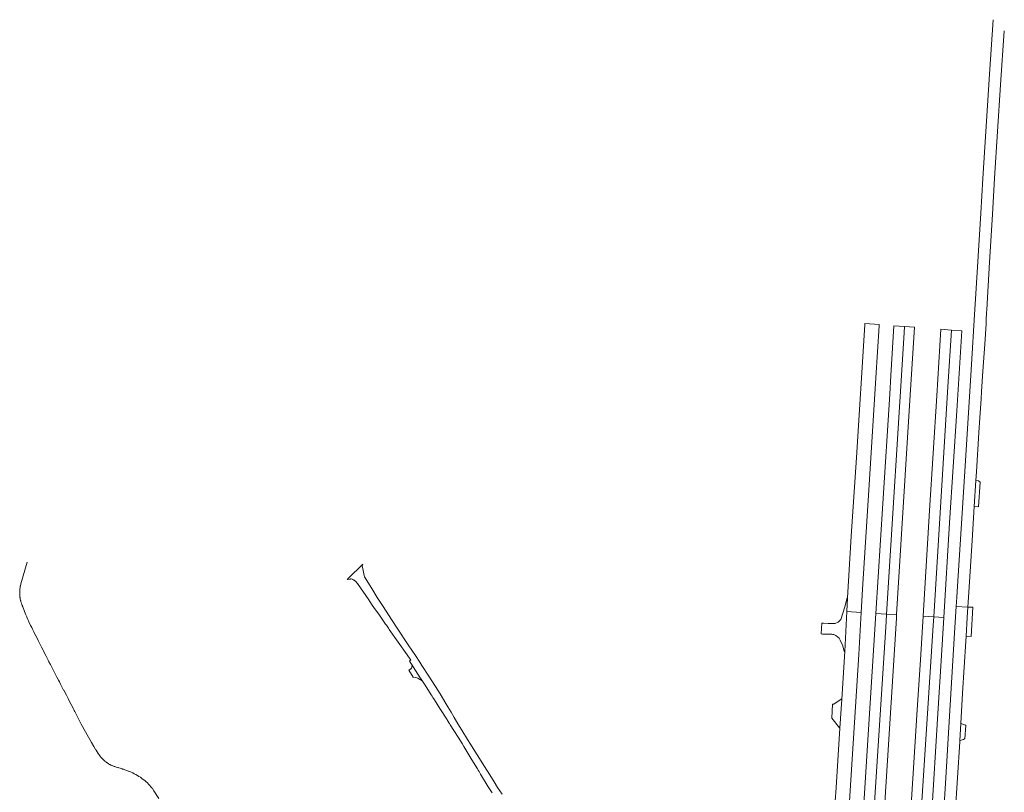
# Model space of a CAD drawing. Header units: metres. Extents: x 152391 to 157968, y 462336 to 467280.
# Tile 556 of 656: x 157124.12 to 157127.52, y 462645.5 to 462648.17. Entities that reach past the tile are written whole.
import ezdxf

# ---------------------------------------------------------------- set-up
doc = ezdxf.new("R2010")
doc.units = ezdxf.units.M
doc.header["$LTSCALE"] = 0.75
for name, color, linetype, lineweight in [('B-WE-VH-VERHARDING_ASFALT-GV', 251, 'Continuous', 18), ('B-WE-VH-VERHARDING_FUNDERING_ZAND-GV', 251, 'Continuous', 18), ('B-WE-VH-VERHARDING_GESLOTEN-GV', 251, 'Continuous', 18), ('B-WE-VH-VERHARDING_OPEN-GV', 251, 'Continuous', 18), ('B-WE-VH-VERHARDING_SIERBESTRATING-GV', 251, 'Continuous', 18), ('B-WE-VH-VERHARDING_STRAATBAKSTEEN-GV', 251, 'Continuous', 18)]:
    doc.layers.add(name, color=color, linetype=linetype, lineweight=lineweight)

msp = doc.modelspace()

# ---------------------------------------------------------------- linework, layer by layer
at = {"layer": 'B-WE-VH-VERHARDING_ASFALT-GV'}
for points in [[(157127.4803, 462648.1689), (157127.4673, 462647.9805), (157127.4449, 462647.6198), (157127.4374, 462647.4999), (157127.4191, 462647.2021), (157127.4171, 462647.168), (157127.4047, 462646.9587), (157127.3843, 462646.6433), (157127.3665, 462646.3542), (157127.3561, 462646.1923), (157127.3548, 462646.1725), (157127.3527, 462646.1404), (157127.393, 462646.1378), (157127.3963, 462646.1898), (157127.4078, 462646.3682), (157127.415, 462646.4857), (157127.4205, 462646.5755), (157127.4223, 462646.6061), (157127.4309, 462646.7418), (157127.4341, 462646.7921), (157127.4382, 462646.8582), (157127.4399, 462646.8838), (157127.4447, 462646.954), (157127.4509, 462647.0467), (157127.4556, 462647.1171), (157127.4562, 462647.1317), (157127.4572, 462647.1552), (157127.4579, 462647.1664), (157127.4678, 462647.331), (157127.4778, 462647.4952), (157127.4847, 462647.6205), (157127.5059, 462647.9431), (157127.5187, 462648.13)], [(157125.7827, 462645.4907), (157125.7674, 462645.5145), (157125.7552, 462645.534), (157125.7403, 462645.5577), (157125.7218, 462645.5871), (157125.6963, 462645.6275), (157125.6888, 462645.6395), (157125.6736, 462645.6636), (157125.6634, 462645.6798), (157125.6435, 462645.7128), (157125.6302, 462645.7348), (157125.6173, 462645.7562), (157125.6063, 462645.7748), (157125.5954, 462645.7931), (157125.5851, 462645.8104), (157125.5851, 462645.8105), (157125.5718, 462645.8328), (157125.5625, 462645.8472), (157125.5292, 462645.8989), (157125.505, 462645.9362), (157125.498, 462645.9471), (157125.483, 462645.9703), (157125.4583, 462646.0075), (157125.4202, 462646.065), (157125.4026, 462646.0917), (157125.3693, 462646.143), (157125.3508, 462646.1715), (157125.3322, 462646.202), (157125.3076, 462646.2426), (157125.3063, 462646.2475), (157125.3048, 462646.253), (157125.3015, 462646.2702), (157125.2994, 462646.2811), (157125.3017, 462646.2867), (157125.2966, 462646.2817), (157125.2553, 462646.2414), (157125.2471, 462646.2334), (157125.2572, 462646.2351), (157125.2588, 462646.2354), (157125.2607, 462646.2352), (157125.2614, 462646.2352), (157125.2644, 462646.2343), (157125.2671, 462646.2331), (157125.2705, 462646.2315), (157125.2712, 462646.2309), (157125.2713, 462646.2309), (157125.2741, 462646.229), (157125.2757, 462646.2279), (157125.2762, 462646.2275), (157125.2832, 462646.2193), (157125.2833, 462646.2191), (157125.2834, 462646.219), (157125.2834, 462646.219), (157125.2835, 462646.219), (157125.3217, 462646.1627), (157125.3318, 462646.1483), (157125.342, 462646.1336), (157125.3562, 462646.1132), (157125.3797, 462646.0794), (157125.3802, 462646.0787), (157125.381, 462646.0776), (157125.3828, 462646.0751), (157125.3901, 462646.0647), (157125.3929, 462646.0607), (157125.4547, 462645.9727), (157125.4653, 462645.9576), (157125.467, 462645.9552), (157125.4653, 462645.9537), (157125.4626, 462645.9514), (157125.4718, 462645.9372), (157125.4753, 462645.9318), (157125.5001, 462645.8932), (157125.5011, 462645.8917), (157125.5055, 462645.8849), (157125.5074, 462645.882), (157125.5122, 462645.8745), (157125.5163, 462645.8682), (157125.5379, 462645.8342), (157125.5408, 462645.8296), (157125.5431, 462645.8259), (157125.5486, 462645.8173), (157125.5674, 462645.7877), (157125.5913, 462645.7505), (157125.5926, 462645.7484), (157125.6002, 462645.7366), (157125.6012, 462645.735), (157125.6037, 462645.7312), (157125.631, 462645.6886), (157125.6447, 462645.6659), (157125.6508, 462645.6559), (157125.6786, 462645.6099), (157125.6976, 462645.5784), (157125.6999, 462645.5745), (157125.703, 462645.5693), (157125.7081, 462645.5608), (157125.7348, 462645.5164), (157125.7487, 462645.4953)], [(157127.3493, 462645.4229), (157127.3644, 462645.6723), (157127.3646, 462645.6768), (157127.3682, 462645.7354), (157127.3745, 462645.8405), (157127.3854, 462646.0204), (157127.3866, 462646.0379), (157127.3907, 462646.1023), (157127.393, 462646.1378), (157127.3527, 462646.1404), (157127.3479, 462646.0677), (157127.3303, 462645.7805), (157127.3151, 462645.5277), (157127.2998, 462645.2714)]]:
    msp.add_lwpolyline(points, dxfattribs=at)
at = {"layer": 'B-WE-VH-VERHARDING_FUNDERING_ZAND-GV'}
msp.add_lwpolyline([(157124.5961, 462645.4767), (157124.5794, 462645.5027), (157124.5739, 462645.5103), (157124.5737, 462645.5106), (157124.5734, 462645.5109), (157124.5727, 462645.5119), (157124.5723, 462645.5124), (157124.572, 462645.5128), (157124.5712, 462645.5139), (157124.571, 462645.5142), (157124.5707, 462645.5146), (157124.5692, 462645.5166), (157124.5652, 462645.5213), (157124.5609, 462645.5257), (157124.5566, 462645.5301), (157124.5521, 462645.5343), (157124.5474, 462645.5383), (157124.5456, 462645.5398), (157124.545, 462645.5402), (157124.5444, 462645.5407), (157124.5426, 462645.5422), (157124.5377, 462645.5459), (157124.5347, 462645.548), (157124.5343, 462645.5483), (157124.5327, 462645.5494), (157124.5275, 462645.5528), (157124.5223, 462645.5559), (157124.5169, 462645.5589), (157124.5114, 462645.5618), (157124.5059, 462645.5644), (157124.498, 462645.5679), (157124.4917, 462645.5705), (157124.49, 462645.5712), (157124.482, 462645.5743), (157124.4786, 462645.5755), (157124.4739, 462645.5772), (157124.4709, 462645.5782), (157124.469, 462645.5788), (157124.4683, 462645.5791), (157124.4658, 462645.5799), (157124.4626, 462645.5809), (157124.4575, 462645.5824), (157124.4554, 462645.583), (157124.455, 462645.5831), (157124.4546, 462645.5832), (157124.4493, 462645.5847), (157124.4445, 462645.5863), (157124.4435, 462645.5866), (157124.4432, 462645.5867), (157124.4414, 462645.5874), (157124.4398, 462645.588), (157124.4352, 462645.5899), (157124.4351, 462645.59), (157124.4349, 462645.59), (157124.434, 462645.5905), (157124.4307, 462645.592), (157124.4296, 462645.5926), (157124.4295, 462645.5927), (157124.4294, 462645.5927), (157124.4286, 462645.5931), (157124.4279, 462645.5935), (157124.4265, 462645.5943), (157124.4263, 462645.5943), (157124.4226, 462645.5965), (157124.4224, 462645.5966), (157124.422, 462645.5969), (157124.422, 462645.5969), (157124.4214, 462645.5973), (157124.4208, 462645.5977), (157124.4179, 462645.5996), (157124.4163, 462645.6006), (157124.4158, 462645.601), (157124.4157, 462645.6011), (157124.4141, 462645.6022), (157124.4138, 462645.6025), (157124.4099, 462645.6055), (157124.4071, 462645.6079), (157124.4061, 462645.6088), (157124.4024, 462645.6122), (157124.4017, 462645.613), (157124.4016, 462645.6131), (157124.399, 462645.6157), (157124.3956, 462645.6194), (157124.3925, 462645.6233), (157124.3895, 462645.6273), (157124.3867, 462645.6314), (157124.383, 462645.6375), (157124.3793, 462645.6434), (157124.3781, 462645.6455), (157124.3779, 462645.6457), (157124.3717, 462645.6557), (157124.3632, 462645.6695), (157124.3575, 462645.6801), (157124.3489, 462645.6959), (157124.3429, 462645.707), (157124.3284, 462645.7337), (157124.3202, 462645.7495), (157124.3068, 462645.7752), (157124.3057, 462645.7772), (157124.3038, 462645.7808), (157124.3038, 462645.7809), (157124.3037, 462645.7811), (157124.302, 462645.7843), (157124.293, 462645.8017), (157124.289, 462645.8095), (157124.2827, 462645.8216), (157124.2768, 462645.833), (157124.2674, 462645.8512), (157124.2674, 462645.8512), (157124.2673, 462645.8513), (157124.2567, 462645.8718), (157124.2527, 462645.8796), (157124.2496, 462645.8855), (157124.2484, 462645.8878), (157124.2441, 462645.8959), (157124.2431, 462645.898), (157124.2428, 462645.8985), (157124.2289, 462645.9251), (157124.2213, 462645.9397), (157124.2213, 462645.9398), (157124.2164, 462645.9491), (157124.2134, 462645.9549), (157124.2054, 462645.9709), (157124.2053, 462645.9709), (157124.1977, 462645.9861), (157124.1976, 462645.9862), (157124.196, 462645.9893), (157124.1909, 462645.9995), (157124.1862, 462646.0088), (157124.1861, 462646.0089), (157124.1791, 462646.0229), (157124.179, 462646.023), (157124.1706, 462646.0397), (157124.1705, 462646.0397), (157124.164, 462646.0526), (157124.1594, 462646.0618), (157124.1593, 462646.0618), (157124.1592, 462646.0621), (157124.1568, 462646.0669), (157124.1549, 462646.0708), (157124.1531, 462646.0749), (157124.1474, 462646.0871), (157124.1474, 462646.0871), (157124.1457, 462646.0908), (157124.1435, 462646.0955), (157124.1398, 462646.1034), (157124.1397, 462646.1037), (157124.1396, 462646.1038), (157124.135, 462646.1138), (157124.1257, 462646.139), (157124.1254, 462646.1399), (157124.1253, 462646.14), (157124.1245, 462646.1424), (157124.1242, 462646.143), (157124.124, 462646.1437), (157124.123, 462646.1462), (157124.1227, 462646.147), (157124.1211, 462646.1516), (157124.1197, 462646.1563), (157124.1188, 462646.1598), (157124.1184, 462646.1611), (157124.1183, 462646.1616), (157124.1175, 462646.1657), (157124.1174, 462646.1659), (157124.1166, 462646.1708), (157124.1164, 462646.1722), (157124.1162, 462646.1741), (157124.116, 462646.1756), (157124.1157, 462646.1789), (157124.1156, 462646.1805), (157124.1156, 462646.1808), (157124.1154, 462646.1855), (157124.1153, 462646.1876), (157124.1153, 462646.1877), (157124.1153, 462646.1904), (157124.1155, 462646.1949), (157124.1155, 462646.195), (157124.1155, 462646.1953), (157124.1159, 462646.2002), (157124.116, 462646.2006), (157124.116, 462646.2008), (157124.1165, 462646.2051), (157124.1169, 462646.2073), (157124.1169, 462646.2077), (157124.1169, 462646.2078), (157124.1173, 462646.2099), (157124.1177, 462646.2114), (157124.1178, 462646.2116), (157124.1195, 462646.2178), (157124.1197, 462646.2184), (157124.1408, 462646.2935)], dxfattribs=at)
at = {"layer": 'B-WE-VH-VERHARDING_GESLOTEN-GV'}
for points in [[(157127.086, 462647.1149), (157127.0368, 462647.1187), (157127.0365, 462647.1136), (157127.0075, 462646.6549), (157126.9899, 462646.3835), (157126.9772, 462646.1699), (157126.9746, 462646.1223), (157127.024, 462646.1193), (157127.0287, 462646.1995), (157127.0514, 462646.5603), (157127.0742, 462646.9308), (157127.0858, 462647.1105)], [(157127.1266, 462646.9386), (157127.1226, 462646.8747), (157127.099, 462646.4967), (157127.0746, 462646.1162), (157127.1116, 462646.114), (157127.1727, 462647.0858), (157127.1741, 462647.1081), (157127.1372, 462647.1109)], [(157127.1464, 462646.1119), (157127.1915, 462646.8353), (157127.2086, 462647.1054), (157127.1741, 462647.1081), (157127.1727, 462647.0858), (157127.1116, 462646.114)], [(157127.2996, 462647.0983), (157127.2854, 462646.8679), (157127.2606, 462646.4722), (157127.2382, 462646.1063), (157127.2749, 462646.1041), (157127.3238, 462646.8996), (157127.3366, 462647.0955)], [(157127.3098, 462646.102), (157127.3296, 462646.4291), (157127.3551, 462646.817), (157127.3717, 462647.0928), (157127.3366, 462647.0955), (157127.3238, 462646.8996), (157127.2749, 462646.1041)], [(157126.9505, 462645.7189), (157126.9358, 462645.496), (157126.935, 462645.4838), (157126.9123, 462645.1523), (157126.9107, 462645.1335), (157126.9609, 462645.1294), (157126.9646, 462645.1771), (157126.9931, 462645.6124), (157127.0157, 462645.9739), (157127.024, 462646.1193), (157126.9746, 462646.1223), (157126.967, 462645.9842), (157126.9567, 462645.8201)], [(157127.0746, 462646.1162), (157127.0419, 462645.6057), (157127.0124, 462645.1252), (157127.0486, 462645.1222), (157127.1099, 462646.0865), (157127.1116, 462646.114)], [(157127.0851, 462645.1193), (157127.0911, 462645.2251), (157127.1456, 462646.0992), (157127.1464, 462646.1119), (157127.1116, 462646.114), (157127.1099, 462646.0865), (157127.0486, 462645.1222)], [(157127.2382, 462646.1063), (157127.229, 462645.9562), (157127.218, 462645.7824), (157127.1946, 462645.4172), (157127.1757, 462645.1119), (157127.2109, 462645.109), (157127.273, 462646.0738), (157127.2749, 462646.1041)], [(157127.2475, 462645.1061), (157127.2656, 462645.3917), (157127.29, 462645.7883), (157127.3007, 462645.9518), (157127.3098, 462646.102), (157127.2749, 462646.1041), (157127.273, 462646.0738), (157127.2109, 462645.109)]]:
    msp.add_lwpolyline(points, close=True, dxfattribs=at)
at = {"layer": 'B-WE-VH-VERHARDING_OPEN-GV'}
for points in [[(157126.9516, 462646.0234), (157126.9606, 462646.0039), (157126.9656, 462645.9843), (157126.967, 462645.9842), (157126.9746, 462646.1223), (157126.9772, 462646.1699), (157126.9758, 462646.1695), (157126.9669, 462646.1383), (157126.954, 462646.0954), (157126.944, 462646.0854), (157126.9339, 462646.0812), (157126.9261, 462646.0813), (157126.9093, 462646.0815), (157126.8933, 462646.0827), (157126.8876, 462646.0828), (157126.8853, 462646.0458), (157126.8906, 462646.0447)], [(157126.8906, 462646.0447), (157126.9192, 462646.0442), (157126.9221, 462646.0441)]]:
    msp.add_lwpolyline(points, dxfattribs=at)
for points in [[(157126.9221, 462646.0441, -0.050392), (157126.9292, 462646.0428)], [(157126.9292, 462646.0428, -0.217895), (157126.9516, 462646.0234)]]:
    msp.add_lwpolyline(points, format="xyb", dxfattribs=at)
msp.add_lwpolyline([(157126.9567, 462645.8201), (157126.9552, 462645.8191), (157126.929, 462645.8019), (157126.9248, 462645.802), (157126.9222, 462645.7535), (157126.9492, 462645.7205), (157126.9505, 462645.7189)], close=True, dxfattribs=at)
at = {"layer": 'B-WE-VH-VERHARDING_SIERBESTRATING-GV'}
msp.add_lwpolyline([(157125.5074, 462645.882), (157125.5055, 462645.8849), (157125.5011, 462645.8917), (157125.5001, 462645.8932), (157125.4753, 462645.9318), (157125.4718, 462645.9372), (157125.4707, 462645.9308), (157125.4693, 462645.9264), (157125.466, 462645.9229), (157125.4609, 462645.9201), (157125.4752, 462645.8958), (157125.4845, 462645.8943), (157125.4915, 462645.8924), (157125.4979, 462645.8882), (157125.5012, 462645.8863), (157125.5026, 462645.8854), (157125.5043, 462645.8843)], close=True, dxfattribs=at)
at = {"layer": 'B-WE-VH-VERHARDING_STRAATBAKSTEEN-GV'}
for points in [[(157127.415, 462646.4857), (157127.4298, 462646.4848), (157127.4355, 462646.57), (157127.4295, 462646.575), (157127.4205, 462646.5755)], [(157127.393, 462646.1378), (157127.3907, 462646.1023), (157127.3866, 462646.0379), (157127.4041, 462646.0367), (157127.4103, 462646.1376)], [(157127.3782, 462645.6797), (157127.3815, 462645.6822), (157127.3828, 462645.682), (157127.3855, 462645.7291), (157127.3845, 462645.7295), (157127.3682, 462645.7354), (157127.3646, 462645.6768)]]:
    msp.add_lwpolyline(points, close=True, dxfattribs=at)

doc.saveas('drawing.dxf')
